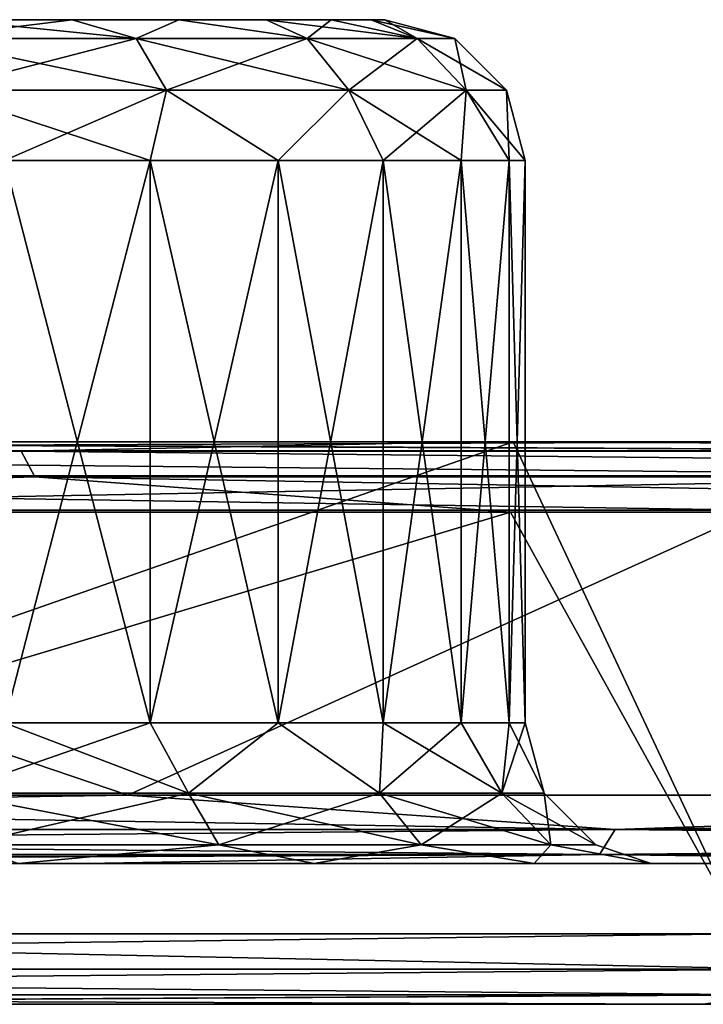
# Model space of a CAD drawing. Header units: millimetres. Extents: x -125 to 125, y -46 to 12.
# Tile 239 of 265: x 69.7 to 72.13, y 9 to 12.5. Entities that reach past the tile are written whole.
import ezdxf

# ---------------------------------------------------------------- set-up
doc = ezdxf.new("R2010")
doc.units = ezdxf.units.MM
doc.header["$LTSCALE"] = 26.699852
for name, color, linetype in [('1', 7, 'CONTINUOUS'), ('12', 7, 'CONTINUOUS'), ('13', 7, 'CONTINUOUS'), ('2', 7, 'CONTINUOUS'), ('3', 7, 'CONTINUOUS'), ('35', 7, 'CONTINUOUS'), ('36', 7, 'CONTINUOUS'), ('5', 7, 'CONTINUOUS'), ('58', 7, 'CONTINUOUS'), ('6', 7, 'CONTINUOUS'), ('70', 7, 'CONTINUOUS'), ('89', 7, 'CONTINUOUS'), ('90', 7, 'CONTINUOUS'), ('93', 7, 'CONTINUOUS'), ('94', 7, 'CONTINUOUS'), ('95', 7, 'CONTINUOUS'), ('97', 7, 'CONTINUOUS'), ('98', 7, 'CONTINUOUS')]:
    doc.layers.add(name, color=color, linetype=linetype)

msp = doc.modelspace()

# ---------------------------------------------------------------- linework, layer by layer
at = {"layer": '1', "linetype": 'CONTINUOUS'}
for points in [[(66.6562, 11, -105.629), (66.6563, 11, -96.9378), (71.4571, 11, -102.4423), (66.6562, 11, -105.629)], [(66.6563, 11, -96.9378), (67.2566, 11, -96.5223), (78.6128, 11, -97.0596), (66.6563, 11, -96.9378)], [(71.4571, 11, -102.4423), (66.6563, 11, -96.9378), (77.0169, 11, -98.3308), (71.4571, 11, -102.4423)], [(77.0169, 11, -98.3308), (66.6563, 11, -96.9378), (78.6128, 11, -97.0596), (77.0169, 11, -98.3308)], [(66.657, 11, 105.3328), (76.861, 11, 98.1353), (66.6563, 11, 96.9378), (66.657, 11, 105.3328)], [(66.6563, 11, 96.9378), (78.6125, 11, 96.7379), (67.2566, 11, 96.5223), (66.6563, 11, 96.9378)], [(76.861, 11, 98.1353), (78.6125, 11, 96.7379), (66.6563, 11, 96.9378), (76.861, 11, 98.1353)], [(71.3124, 11, 102.2384), (76.861, 11, 98.1353), (66.657, 11, 105.3328), (71.3124, 11, 102.2384)], [(78.6128, 11, -97.0596), (67.2566, 11, -96.5223), (72.491, 11, -92.6556), (78.6128, 11, -97.0596)], [(67.2566, 11, 96.5223), (78.6125, 11, 96.7379), (72.491, 11, 92.6556), (67.2566, 11, 96.5223)]]:
    msp.add_3dface(points, dxfattribs=at)
at = {"layer": '12', "linetype": 'CONTINUOUS'}
for points in [[(69.8889, 12.5, 36.5443), (69.4566, 12.5, 32.1559), (69.4566, 12.5, 36.7754), (69.8889, 12.5, 36.5443)], [(69.8889, 12.5, 32.3869), (69.4566, 12.5, 32.1559), (69.8889, 12.5, 36.5443), (69.8889, 12.5, 32.3869)], [(70.2677, 12.5, 36.2334), (69.8889, 12.5, 32.3869), (69.8889, 12.5, 36.5443), (70.2677, 12.5, 36.2334)], [(70.2677, 12.5, 32.6978), (69.8889, 12.5, 32.3869), (70.2677, 12.5, 36.2334), (70.2677, 12.5, 32.6978)], [(70.5787, 12.5, 35.8546), (70.2677, 12.5, 32.6978), (70.2677, 12.5, 36.2334), (70.5787, 12.5, 35.8546)], [(70.5787, 12.5, 33.0767), (70.2677, 12.5, 32.6978), (70.5787, 12.5, 35.8546), (70.5787, 12.5, 33.0767)], [(70.8097, 12.5, 35.4224), (70.5787, 12.5, 33.0767), (70.5787, 12.5, 35.8546), (70.8097, 12.5, 35.4224)], [(70.8097, 12.5, 33.5089), (70.5787, 12.5, 33.0767), (70.8097, 12.5, 35.4224), (70.8097, 12.5, 33.5089)], [(70.952, 12.5, 34.9534), (70.8097, 12.5, 33.5089), (70.8097, 12.5, 35.4224), (70.952, 12.5, 34.9534)], [(70.952, 12.5, 33.9779), (70.8097, 12.5, 33.5089), (70.952, 12.5, 34.9534), (70.952, 12.5, 33.9779)], [(71, 12.5, 34.4656), (70.952, 12.5, 33.9779), (70.952, 12.5, 34.9534), (71, 12.5, 34.4656)]]:
    msp.add_3dface(points, dxfattribs=at)
at = {"layer": '13', "linetype": 'CONTINUOUS'}
for points in [[(70.1667, 12, 36.9601), (69.6481, 12, 37.2373), (70.1667, 10, 36.9601), (70.1667, 12, 36.9601)], [(70.1667, 10, 36.9601), (69.6481, 12, 37.2373), (69.6481, 10, 37.2373), (70.1667, 10, 36.9601)], [(69.6481, 10, 31.694), (70.1667, 12, 31.9712), (70.1667, 10, 31.9712), (69.6481, 10, 31.694)], [(69.6481, 12, 31.694), (70.1667, 12, 31.9712), (69.6481, 10, 31.694), (69.6481, 12, 31.694)], [(70.6213, 12, 36.587), (70.1667, 12, 36.9601), (70.6213, 10, 36.587), (70.6213, 12, 36.587)], [(70.6213, 10, 36.587), (70.1667, 12, 36.9601), (70.1667, 10, 36.9601), (70.6213, 10, 36.587)], [(70.1667, 10, 31.9712), (70.6213, 12, 32.3443), (70.6213, 10, 32.3443), (70.1667, 10, 31.9712)], [(70.1667, 12, 31.9712), (70.6213, 12, 32.3443), (70.1667, 10, 31.9712), (70.1667, 12, 31.9712)], [(70.9944, 12, 36.1324), (70.6213, 12, 36.587), (70.9944, 10, 36.1324), (70.9944, 12, 36.1324)], [(70.6213, 10, 32.3443), (70.9944, 12, 32.7989), (70.9944, 10, 32.7989), (70.6213, 10, 32.3443)], [(70.6213, 12, 32.3443), (70.9944, 12, 32.7989), (70.6213, 10, 32.3443), (70.6213, 12, 32.3443)], [(70.9944, 10, 36.1324), (70.6213, 12, 36.587), (70.6213, 10, 36.587), (70.9944, 10, 36.1324)], [(70.9944, 12, 32.7989), (71.2716, 12, 33.3176), (70.9944, 10, 32.7989), (70.9944, 12, 32.7989)], [(70.9944, 10, 32.7989), (71.2716, 12, 33.3176), (71.2716, 10, 33.3176), (70.9944, 10, 32.7989)], [(71.2716, 12, 35.6137), (70.9944, 12, 36.1324), (71.2716, 10, 35.6137), (71.2716, 12, 35.6137)], [(71.2716, 10, 35.6137), (70.9944, 12, 36.1324), (70.9944, 10, 36.1324), (71.2716, 10, 35.6137)], [(71.2716, 12, 33.3176), (71.4424, 12, 33.8804), (71.2716, 10, 33.3176), (71.2716, 12, 33.3176)], [(71.2716, 10, 33.3176), (71.4424, 12, 33.8804), (71.4424, 10, 33.8804), (71.2716, 10, 33.3176)], [(71.4424, 12, 35.0509), (71.2716, 12, 35.6137), (71.4424, 10, 35.0509), (71.4424, 12, 35.0509)], [(71.4424, 10, 35.0509), (71.2716, 12, 35.6137), (71.2716, 10, 35.6137), (71.4424, 10, 35.0509)], [(71.5, 12, 34.4656), (71.4424, 12, 35.0509), (71.5, 10, 34.4656), (71.5, 12, 34.4656)], [(71.5, 10, 34.4656), (71.4424, 12, 35.0509), (71.4424, 10, 35.0509), (71.5, 10, 34.4656)], [(71.4424, 12, 33.8804), (71.5, 12, 34.4656), (71.4424, 10, 33.8804), (71.4424, 12, 33.8804)], [(71.4424, 10, 33.8804), (71.5, 12, 34.4656), (71.5, 10, 34.4656), (71.4424, 10, 33.8804)]]:
    msp.add_3dface(points, dxfattribs=at)
at = {"layer": '2', "linetype": 'CONTINUOUS'}
for points in [[(64.3571, 9.5, -97.8499), (62.2336, 9.5, -87.4938), (69.9376, 9.5, -93.9423), (64.3571, 9.5, -97.8499)], [(74.1911, 9.5, 33.9672), (74.1911, 9.5, 22.6448), (62.2336, 9.5, 29.1646), (74.1911, 9.5, 33.9672)], [(62.2336, 9.5, 40.8304), (74.1911, 9.5, 33.9672), (62.2336, 9.5, 29.1646), (62.2336, 9.5, 40.8304)], [(74.1911, 9.5, 22.6448), (74.1911, 9.5, 11.3224), (62.2336, 9.5, 17.4988), (74.1911, 9.5, 22.6448)], [(62.2336, 9.5, 29.1646), (74.1911, 9.5, 22.6448), (62.2336, 9.5, 17.4988), (62.2336, 9.5, 29.1646)], [(74.1911, 9.5, 11.3224), (74.1911, 9.5, 0), (62.2336, 9.5, 5.8329), (74.1911, 9.5, 11.3224)], [(62.2336, 9.5, 17.4988), (74.1911, 9.5, 11.3224), (62.2336, 9.5, 5.8329), (62.2336, 9.5, 17.4988)], [(74.1911, 9.5, 0), (74.1911, 9.5, -11.3224), (62.2336, 9.5, -5.8329), (74.1911, 9.5, 0)], [(62.2336, 9.5, 5.8329), (74.1911, 9.5, 0), (62.2336, 9.5, -5.8329), (62.2336, 9.5, 5.8329)], [(74.1911, 9.5, -11.3224), (74.1911, 9.5, -22.6448), (62.2336, 9.5, -17.4988), (74.1911, 9.5, -11.3224)], [(62.2336, 9.5, -5.8329), (74.1911, 9.5, -11.3224), (62.2336, 9.5, -17.4988), (62.2336, 9.5, -5.8329)], [(62.2336, 9.5, 52.4963), (74.1911, 9.5, 45.2895), (62.2336, 9.5, 40.8304), (62.2336, 9.5, 52.4963)], [(74.1951, 9.5, 90.6174), (74.1911, 9.5, 79.2567), (62.2336, 9.5, 87.4938), (74.1951, 9.5, 90.6174)], [(62.2352, 9.5, 99.213), (74.1951, 9.5, 90.6174), (62.2336, 9.5, 87.4938), (62.2352, 9.5, 99.213)], [(74.1911, 9.5, 79.2567), (74.1911, 9.5, 67.9343), (62.2336, 9.5, 75.828), (74.1911, 9.5, 79.2567)], [(62.2336, 9.5, 87.4938), (74.1911, 9.5, 79.2567), (62.2336, 9.5, 75.828), (62.2336, 9.5, 87.4938)], [(74.1911, 9.5, 67.9343), (74.1911, 9.5, 56.6119), (62.2336, 9.5, 64.1621), (74.1911, 9.5, 67.9343)], [(62.2336, 9.5, 75.828), (74.1911, 9.5, 67.9343), (62.2336, 9.5, 64.1621), (62.2336, 9.5, 75.828)], [(74.1911, 9.5, 56.6119), (74.1911, 9.5, 45.2895), (62.2336, 9.5, 52.4963), (74.1911, 9.5, 56.6119)], [(62.2336, 9.5, 64.1621), (74.1911, 9.5, 56.6119), (62.2336, 9.5, 52.4963), (62.2336, 9.5, 64.1621)], [(74.1911, 9.5, 45.2895), (74.1911, 9.5, 33.9672), (62.2336, 9.5, 40.8304), (74.1911, 9.5, 45.2895)], [(74.1911, 9.5, -22.6448), (74.1911, 9.5, -33.9672), (62.2336, 9.5, -29.1646), (74.1911, 9.5, -22.6448)], [(62.2336, 9.5, -75.828), (74.1911, 9.5, -79.2567), (62.2336, 9.5, -87.4938), (62.2336, 9.5, -75.828)], [(62.2336, 9.5, -87.4938), (74.1951, 9.5, -90.6174), (69.9376, 9.5, -93.9423), (62.2336, 9.5, -87.4938)], [(74.1911, 9.5, -79.2567), (74.1951, 9.5, -90.6174), (62.2336, 9.5, -87.4938), (74.1911, 9.5, -79.2567)], [(62.2336, 9.5, -17.4988), (74.1911, 9.5, -22.6448), (62.2336, 9.5, -29.1646), (62.2336, 9.5, -17.4988)], [(74.1911, 9.5, -33.9672), (74.1911, 9.5, -45.2895), (62.2336, 9.5, -40.8304), (74.1911, 9.5, -33.9672)], [(62.2336, 9.5, -29.1646), (74.1911, 9.5, -33.9672), (62.2336, 9.5, -40.8304), (62.2336, 9.5, -29.1646)], [(74.1911, 9.5, -45.2895), (74.1911, 9.5, -56.6119), (62.2336, 9.5, -52.4963), (74.1911, 9.5, -45.2895)], [(62.2336, 9.5, -40.8304), (74.1911, 9.5, -45.2895), (62.2336, 9.5, -52.4963), (62.2336, 9.5, -40.8304)], [(74.1911, 9.5, -56.6119), (74.1911, 9.5, -67.9343), (62.2336, 9.5, -64.1621), (74.1911, 9.5, -56.6119)], [(62.2336, 9.5, -52.4963), (74.1911, 9.5, -56.6119), (62.2336, 9.5, -64.1621), (62.2336, 9.5, -52.4963)], [(74.1911, 9.5, -67.9343), (74.1911, 9.5, -79.2567), (62.2336, 9.5, -75.828), (74.1911, 9.5, -67.9343)], [(62.2336, 9.5, -64.1621), (74.1911, 9.5, -67.9343), (62.2336, 9.5, -75.828), (62.2336, 9.5, -64.1621)], [(69.9376, 9.5, 93.9423), (74.1951, 9.5, 90.6174), (62.2352, 9.5, 99.213), (69.9376, 9.5, 93.9423)], [(64.3571, 9.5, 97.8499), (69.9376, 9.5, 93.9423), (62.2352, 9.5, 99.213), (64.3571, 9.5, 97.8499)]]:
    msp.add_3dface(points, dxfattribs=at)
at = {"layer": '3', "linetype": 'CONTINUOUS'}
for points in [[(66.6576, 9, 105.3324), (66.6562, 9, 93.6183), (72.1327, 9, 101.6613), (66.6576, 9, 105.3324)], [(72.1327, 9, 101.6613), (66.6562, 9, 93.6183), (77.7194, 9, 97.4569), (72.1327, 9, 101.6613)], [(78.6176, 9, -96.7338), (78.6137, 9, -85.325), (66.6562, 9, -93.6183), (78.6176, 9, -96.7338)], [(66.6576, 9, -105.3324), (78.6176, 9, -96.7338), (66.6562, 9, -93.6183), (66.6576, 9, -105.3324)], [(78.6137, 9, -85.325), (78.6137, 9, -73.9484), (66.6562, 9, -81.916), (78.6137, 9, -85.325)], [(66.6562, 9, -23.4046), (78.6137, 9, -17.065), (66.6562, 9, -11.7023), (66.6562, 9, -23.4046)], [(78.6137, 9, -5.6883), (78.6137, 9, 5.6883), (66.6562, 9), (78.6137, 9, -5.6883)], [(66.6562, 9, -11.7023), (78.6137, 9, -5.6883), (66.6562, 9), (66.6562, 9, -11.7023)], [(78.6137, 9, 5.6883), (78.6137, 9, 17.065), (66.6562, 9, 11.7023), (78.6137, 9, 5.6883)], [(66.6562, 9), (78.6137, 9, 5.6883), (66.6562, 9, 11.7023), (66.6562, 9)], [(78.6137, 9, 17.065), (78.6137, 9, 28.4417), (66.6562, 9, 23.4046), (78.6137, 9, 17.065)], [(66.6562, 9, 11.7023), (78.6137, 9, 17.065), (66.6562, 9, 23.4046), (66.6562, 9, 11.7023)], [(78.6137, 9, 28.4417), (78.6137, 9, 39.8184), (66.6562, 9, 35.1069), (78.6137, 9, 28.4417)], [(66.6562, 9, 23.4046), (78.6137, 9, 28.4417), (66.6562, 9, 35.1069), (66.6562, 9, 23.4046)], [(78.6137, 9, 39.8184), (78.6137, 9, 51.195), (66.6562, 9, 46.8092), (78.6137, 9, 39.8184)], [(66.6562, 9, 35.1069), (78.6137, 9, 39.8184), (66.6562, 9, 46.8092), (66.6562, 9, 35.1069)], [(78.6137, 9, -17.065), (78.6137, 9, -5.6883), (66.6562, 9, -11.7023), (78.6137, 9, -17.065)], [(66.6562, 9, -93.6183), (78.6137, 9, -85.325), (66.6562, 9, -81.916), (66.6562, 9, -93.6183)], [(78.6137, 9, -73.9484), (78.6137, 9, -62.5717), (66.6562, 9, -70.2137), (78.6137, 9, -73.9484)], [(66.6562, 9, -81.916), (78.6137, 9, -73.9484), (66.6562, 9, -70.2137), (66.6562, 9, -81.916)], [(78.6137, 9, -62.5717), (78.6137, 9, -51.195), (66.6562, 9, -58.5115), (78.6137, 9, -62.5717)], [(66.6562, 9, -70.2137), (78.6137, 9, -62.5717), (66.6562, 9, -58.5115), (66.6562, 9, -70.2137)], [(78.6137, 9, -51.195), (78.6137, 9, -39.8184), (66.6562, 9, -46.8092), (78.6137, 9, -51.195)], [(66.6562, 9, -58.5115), (78.6137, 9, -51.195), (66.6562, 9, -46.8092), (66.6562, 9, -58.5115)], [(78.6137, 9, -39.8184), (78.6137, 9, -28.4417), (66.6562, 9, -35.1069), (78.6137, 9, -39.8184)], [(66.6562, 9, -46.8092), (78.6137, 9, -39.8184), (66.6562, 9, -35.1069), (66.6562, 9, -46.8092)], [(78.6137, 9, -28.4417), (78.6137, 9, -17.065), (66.6562, 9, -23.4046), (78.6137, 9, -28.4417)], [(66.6562, 9, -35.1069), (78.6137, 9, -28.4417), (66.6562, 9, -23.4046), (66.6562, 9, -35.1069)], [(78.6137, 9, 51.195), (78.6137, 9, 62.5717), (66.6562, 9, 58.5115), (78.6137, 9, 51.195)], [(66.6562, 9, 46.8092), (78.6137, 9, 51.195), (66.6562, 9, 58.5115), (66.6562, 9, 46.8092)], [(78.6137, 9, 62.5717), (78.6137, 9, 73.9484), (66.6562, 9, 70.2137), (78.6137, 9, 62.5717)], [(66.6562, 9, 58.5115), (78.6137, 9, 62.5717), (66.6562, 9, 70.2137), (66.6562, 9, 58.5115)], [(78.6137, 9, 73.9484), (78.6137, 9, 85.325), (66.6562, 9, 81.916), (78.6137, 9, 73.9484)], [(66.6562, 9, 70.2137), (78.6137, 9, 73.9484), (66.6562, 9, 81.916), (66.6562, 9, 70.2137)], [(78.6137, 9, 85.325), (78.6176, 9, 96.7338), (66.6562, 9, 93.6183), (78.6137, 9, 85.325)], [(66.6562, 9, 81.916), (78.6137, 9, 85.325), (66.6562, 9, 93.6183), (66.6562, 9, 81.916)], [(66.6562, 9, 93.6183), (78.6176, 9, 96.7338), (77.7194, 9, 97.4569), (66.6562, 9, 93.6183)], [(77.7194, 9, -97.4569), (78.6176, 9, -96.7338), (66.6576, 9, -105.3324), (77.7194, 9, -97.4569)], [(72.1327, 9, -101.6613), (77.7194, 9, -97.4569), (66.6576, 9, -105.3324), (72.1327, 9, -101.6613)]]:
    msp.add_3dface(points, dxfattribs=at)
at = {"layer": '35', "linetype": 'CONTINUOUS'}
for points in [[(64.4943, 9.7435, -98.0588), (70.0868, 9.7435, -94.1429), (67.0992, 10.7565, -96.3273), (64.4943, 9.7435, -98.0588)], [(67.0992, 10.7565, -96.3273), (70.0868, 9.7435, -94.1429), (72.3219, 10.7565, -92.4706), (67.0992, 10.7565, -96.3273)], [(70.0868, 9.7435, -94.1429), (75.4421, 9.7435, -89.9084), (72.3219, 10.7565, -92.4706), (70.0868, 9.7435, -94.1429)]]:
    msp.add_3dface(points, dxfattribs=at)
at = {"layer": '36', "linetype": 'CONTINUOUS'}
for points in [[(64.4943, 9.7435, 98.0588), (67.0992, 10.7565, 96.3273), (70.0868, 9.7435, 94.1429), (64.4943, 9.7435, 98.0588)], [(67.0992, 10.7565, 96.3273), (72.3219, 10.7565, 92.4706), (70.0868, 9.7435, 94.1429), (67.0992, 10.7565, 96.3273)], [(70.0868, 9.7435, 94.1429), (72.3219, 10.7565, 92.4706), (75.4421, 9.7435, 89.9084), (70.0868, 9.7435, 94.1429)]]:
    msp.add_3dface(points, dxfattribs=at)
at = {"layer": '5', "linetype": 'CONTINUOUS'}
for points in [[(66.6562, 11, -105.629), (71.4571, 11, -102.4423), (66.4519, 9.25, -105.7577), (66.6562, 11, -105.629)], [(66.4519, 9.25, -105.7577), (71.4571, 11, -102.4423), (72.2773, 9.25, -101.8653), (66.4519, 9.25, -105.7577)], [(71.4571, 11, -102.4423), (77.0169, 11, -98.3308), (72.2773, 9.25, -101.8653), (71.4571, 11, -102.4423)]]:
    msp.add_3dface(points, dxfattribs=at)
at = {"layer": '58', "linetype": 'CONTINUOUS'}
for points in [[(69.3497, 12.4331, 31.8505), (69.8889, 12.5, 32.3869), (70.1163, 12.4331, 32.241), (69.3497, 12.4331, 31.8505)], [(69.4566, 12.5, 32.1559), (69.8889, 12.5, 32.3869), (69.3497, 12.4331, 31.8505), (69.4566, 12.5, 32.1559)], [(70.1163, 12.4331, 36.6903), (69.4566, 12.5, 36.7754), (69.3497, 12.4331, 37.0808), (70.1163, 12.4331, 36.6903)], [(69.8889, 12.5, 36.5443), (69.4566, 12.5, 36.7754), (70.1163, 12.4331, 36.6903), (69.8889, 12.5, 36.5443)], [(69.8889, 12.5, 32.3869), (70.2677, 12.5, 32.6978), (70.1163, 12.4331, 32.241), (69.8889, 12.5, 32.3869)], [(70.2677, 12.5, 36.2334), (69.8889, 12.5, 36.5443), (70.1163, 12.4331, 36.6903), (70.2677, 12.5, 36.2334)], [(70.1163, 12.4331, 32.241), (70.2677, 12.5, 32.6978), (70.7246, 12.4331, 32.8494), (70.1163, 12.4331, 32.241)], [(70.7246, 12.4331, 36.0819), (70.2677, 12.5, 36.2334), (70.1163, 12.4331, 36.6903), (70.7246, 12.4331, 36.0819)], [(70.2677, 12.5, 32.6978), (70.5787, 12.5, 33.0767), (70.7246, 12.4331, 32.8494), (70.2677, 12.5, 32.6978)], [(70.5787, 12.5, 35.8546), (70.2677, 12.5, 36.2334), (70.7246, 12.4331, 36.0819), (70.5787, 12.5, 35.8546)], [(70.5787, 12.5, 33.0767), (70.8097, 12.5, 33.5089), (70.7246, 12.4331, 32.8494), (70.5787, 12.5, 33.0767)], [(71.1152, 12.4331, 35.3154), (70.5787, 12.5, 35.8546), (70.7246, 12.4331, 36.0819), (71.1152, 12.4331, 35.3154)], [(70.8097, 12.5, 35.4224), (70.5787, 12.5, 35.8546), (71.1152, 12.4331, 35.3154), (70.8097, 12.5, 35.4224)], [(70.7246, 12.4331, 32.8494), (70.8097, 12.5, 33.5089), (71.1152, 12.4331, 33.6159), (70.7246, 12.4331, 32.8494)], [(70.8097, 12.5, 33.5089), (70.952, 12.5, 33.9779), (71.1152, 12.4331, 33.6159), (70.8097, 12.5, 33.5089)], [(70.952, 12.5, 34.9534), (70.8097, 12.5, 35.4224), (71.1152, 12.4331, 35.3154), (70.952, 12.5, 34.9534)], [(70.952, 12.5, 33.9779), (71, 12.5, 34.4656), (71.1152, 12.4331, 33.6159), (70.952, 12.5, 33.9779)], [(71, 12.5, 34.4656), (70.952, 12.5, 34.9534), (71.2498, 12.4331, 34.4656), (71, 12.5, 34.4656)], [(71.2498, 12.4331, 34.4656), (70.952, 12.5, 34.9534), (71.1152, 12.4331, 35.3154), (71.2498, 12.4331, 34.4656)], [(71.1152, 12.4331, 33.6159), (71, 12.5, 34.4656), (71.2498, 12.4331, 34.4656), (71.1152, 12.4331, 33.6159)], [(69.3497, 12.4331, 31.8505), (70.1163, 12.4331, 32.241), (69.4064, 12.25, 31.6762), (69.3497, 12.4331, 31.8505)], [(70.224, 12.25, 36.8385), (69.3497, 12.4331, 37.0808), (69.4064, 12.25, 37.2551), (70.224, 12.25, 36.8385)], [(70.1163, 12.4331, 36.6903), (69.3497, 12.4331, 37.0808), (70.224, 12.25, 36.8385), (70.1163, 12.4331, 36.6903)], [(69.4064, 12.25, 31.6762), (70.1163, 12.4331, 32.241), (70.224, 12.25, 32.0928), (69.4064, 12.25, 31.6762)], [(70.7246, 12.4331, 36.0819), (70.1163, 12.4331, 36.6903), (70.8729, 12.25, 36.1896), (70.7246, 12.4331, 36.0819)], [(70.1163, 12.4331, 32.241), (70.7246, 12.4331, 32.8494), (70.224, 12.25, 32.0928), (70.1163, 12.4331, 32.241)], [(70.8729, 12.25, 36.1896), (70.1163, 12.4331, 36.6903), (70.224, 12.25, 36.8385), (70.8729, 12.25, 36.1896)], [(70.224, 12.25, 32.0928), (70.7246, 12.4331, 32.8494), (70.8729, 12.25, 32.7417), (70.224, 12.25, 32.0928)], [(71.2895, 12.25, 35.372), (70.7246, 12.4331, 36.0819), (70.8729, 12.25, 36.1896), (71.2895, 12.25, 35.372)], [(71.1152, 12.4331, 35.3154), (70.7246, 12.4331, 36.0819), (71.2895, 12.25, 35.372), (71.1152, 12.4331, 35.3154)], [(70.7246, 12.4331, 32.8494), (71.1152, 12.4331, 33.6159), (70.8729, 12.25, 32.7417), (70.7246, 12.4331, 32.8494)], [(70.8729, 12.25, 32.7417), (71.1152, 12.4331, 33.6159), (71.2895, 12.25, 33.5593), (70.8729, 12.25, 32.7417)], [(71.433, 12.25, 34.4656), (71.1152, 12.4331, 35.3154), (71.2895, 12.25, 35.372), (71.433, 12.25, 34.4656)], [(71.2498, 12.4331, 34.4656), (71.1152, 12.4331, 35.3154), (71.433, 12.25, 34.4656), (71.2498, 12.4331, 34.4656)], [(71.1152, 12.4331, 33.6159), (71.2498, 12.4331, 34.4656), (71.2895, 12.25, 33.5593), (71.1152, 12.4331, 33.6159)], [(71.2895, 12.25, 33.5593), (71.2498, 12.4331, 34.4656), (71.433, 12.25, 34.4656), (71.2895, 12.25, 33.5593)], [(70.1667, 12, 36.9601), (70.224, 12.25, 36.8385), (69.4064, 12.25, 37.2551), (70.1667, 12, 36.9601)], [(69.6481, 12, 37.2373), (70.1667, 12, 36.9601), (69.4064, 12.25, 37.2551), (69.6481, 12, 37.2373)], [(69.6481, 12, 31.694), (69.4064, 12.25, 31.6762), (70.224, 12.25, 32.0928), (69.6481, 12, 31.694)], [(70.1667, 12, 31.9712), (69.6481, 12, 31.694), (70.224, 12.25, 32.0928), (70.1667, 12, 31.9712)], [(70.1667, 12, 36.9601), (70.6213, 12, 36.587), (70.224, 12.25, 36.8385), (70.1667, 12, 36.9601)], [(70.6213, 12, 32.3443), (70.1667, 12, 31.9712), (70.224, 12.25, 32.0928), (70.6213, 12, 32.3443)], [(70.6213, 12, 36.587), (70.8729, 12.25, 36.1896), (70.224, 12.25, 36.8385), (70.6213, 12, 36.587)], [(70.6213, 12, 32.3443), (70.224, 12.25, 32.0928), (70.8729, 12.25, 32.7417), (70.6213, 12, 32.3443)], [(70.6213, 12, 36.587), (70.9944, 12, 36.1324), (70.8729, 12.25, 36.1896), (70.6213, 12, 36.587)], [(70.9944, 12, 32.7989), (70.6213, 12, 32.3443), (70.8729, 12.25, 32.7417), (70.9944, 12, 32.7989)], [(70.9944, 12, 36.1324), (71.2716, 12, 35.6137), (70.8729, 12.25, 36.1896), (70.9944, 12, 36.1324)], [(71.2716, 12, 35.6137), (71.2895, 12.25, 35.372), (70.8729, 12.25, 36.1896), (71.2716, 12, 35.6137)], [(70.9944, 12, 32.7989), (70.8729, 12.25, 32.7417), (71.2895, 12.25, 33.5593), (70.9944, 12, 32.7989)], [(71.2716, 12, 33.3176), (70.9944, 12, 32.7989), (71.2895, 12.25, 33.5593), (71.2716, 12, 33.3176)], [(71.2716, 12, 35.6137), (71.4424, 12, 35.0509), (71.2895, 12.25, 35.372), (71.2716, 12, 35.6137)], [(71.4424, 12, 33.8804), (71.2716, 12, 33.3176), (71.2895, 12.25, 33.5593), (71.4424, 12, 33.8804)], [(71.4424, 12, 35.0509), (71.5, 12, 34.4656), (71.2895, 12.25, 35.372), (71.4424, 12, 35.0509)], [(71.4424, 12, 33.8804), (71.2895, 12.25, 33.5593), (71.433, 12.25, 34.4656), (71.4424, 12, 33.8804)], [(71.5, 12, 34.4656), (71.433, 12.25, 34.4656), (71.2895, 12.25, 35.372), (71.5, 12, 34.4656)], [(71.5, 12, 34.4656), (71.4424, 12, 33.8804), (71.433, 12.25, 34.4656), (71.5, 12, 34.4656)]]:
    msp.add_3dface(points, dxfattribs=at)
at = {"layer": '6', "linetype": 'CONTINUOUS'}
for points in [[(65.6692, 10.75, 106.2455), (66.4519, 9.25, 105.7577), (71.4475, 10.75, 102.449), (65.6692, 10.75, 106.2455)], [(66.4519, 9.25, 105.7577), (72.2773, 9.25, 101.8653), (71.4475, 10.75, 102.449), (66.4519, 9.25, 105.7577)], [(71.4475, 10.75, 102.449), (72.2773, 9.25, 101.8653), (77.0068, 10.75, 98.3386), (71.4475, 10.75, 102.449)]]:
    msp.add_3dface(points, dxfattribs=at)
at = {"layer": '70', "linetype": 'CONTINUOUS'}
for points in [[(69.6481, 10, 37.2373), (69.4478, 9.75, 37.3825), (70.3027, 9.75, 36.9469), (69.6481, 10, 37.2373)], [(69.6481, 10, 31.694), (70.1667, 10, 31.9712), (69.4478, 9.75, 31.5488), (69.6481, 10, 31.694)], [(70.1667, 10, 31.9712), (70.3027, 9.75, 31.9844), (69.4478, 9.75, 31.5488), (70.1667, 10, 31.9712)], [(70.1667, 10, 36.9601), (69.6481, 10, 37.2373), (70.3027, 9.75, 36.9469), (70.1667, 10, 36.9601)], [(70.1667, 10, 31.9712), (70.6213, 10, 32.3443), (70.3027, 9.75, 31.9844), (70.1667, 10, 31.9712)], [(70.6213, 10, 36.587), (70.1667, 10, 36.9601), (70.3027, 9.75, 36.9469), (70.6213, 10, 36.587)], [(70.6213, 10, 36.587), (70.3027, 9.75, 36.9469), (70.9812, 9.75, 36.2684), (70.6213, 10, 36.587)], [(70.6213, 10, 32.3443), (70.9812, 9.75, 32.6629), (70.3027, 9.75, 31.9844), (70.6213, 10, 32.3443)], [(70.9944, 10, 36.1324), (70.6213, 10, 36.587), (70.9812, 9.75, 36.2684), (70.9944, 10, 36.1324)], [(70.6213, 10, 32.3443), (70.9944, 10, 32.7989), (70.9812, 9.75, 32.6629), (70.6213, 10, 32.3443)], [(70.9944, 10, 36.1324), (70.9812, 9.75, 36.2684), (71.4169, 9.75, 35.4134), (70.9944, 10, 36.1324)], [(71.2716, 10, 33.3176), (71.4169, 9.75, 33.5179), (70.9812, 9.75, 32.6629), (71.2716, 10, 33.3176)], [(70.9944, 10, 32.7989), (71.2716, 10, 33.3176), (70.9812, 9.75, 32.6629), (70.9944, 10, 32.7989)], [(71.2716, 10, 35.6137), (70.9944, 10, 36.1324), (71.4169, 9.75, 35.4134), (71.2716, 10, 35.6137)], [(71.4424, 10, 35.0509), (71.2716, 10, 35.6137), (71.4169, 9.75, 35.4134), (71.4424, 10, 35.0509)], [(71.2716, 10, 33.3176), (71.4424, 10, 33.8804), (71.4169, 9.75, 33.5179), (71.2716, 10, 33.3176)], [(71.5, 10, 34.4656), (71.567, 9.75, 34.4656), (71.4169, 9.75, 33.5179), (71.5, 10, 34.4656)], [(71.4424, 10, 35.0509), (71.4169, 9.75, 35.4134), (71.567, 9.75, 34.4656), (71.4424, 10, 35.0509)], [(71.4424, 10, 33.8804), (71.5, 10, 34.4656), (71.4169, 9.75, 33.5179), (71.4424, 10, 33.8804)], [(71.5, 10, 34.4656), (71.4424, 10, 35.0509), (71.567, 9.75, 34.4656), (71.5, 10, 34.4656)], [(70.3027, 9.75, 31.9844), (69.5044, 9.5669, 31.3745), (69.4478, 9.75, 31.5488), (70.3027, 9.75, 31.9844)], [(69.5044, 9.5669, 37.5568), (70.4104, 9.5669, 37.0951), (69.4478, 9.75, 37.3825), (69.5044, 9.5669, 37.5568)], [(69.4478, 9.75, 37.3825), (70.4104, 9.5669, 37.0951), (70.3027, 9.75, 36.9469), (69.4478, 9.75, 37.3825)], [(70.4104, 9.5669, 31.8362), (69.5044, 9.5669, 31.3745), (70.3027, 9.75, 31.9844), (70.4104, 9.5669, 31.8362)], [(70.9812, 9.75, 32.6629), (70.4104, 9.5669, 31.8362), (70.3027, 9.75, 31.9844), (70.9812, 9.75, 32.6629)], [(70.3027, 9.75, 36.9469), (71.1295, 9.5669, 36.3761), (70.9812, 9.75, 36.2684), (70.3027, 9.75, 36.9469)], [(70.4104, 9.5669, 37.0951), (71.1295, 9.5669, 36.3761), (70.3027, 9.75, 36.9469), (70.4104, 9.5669, 37.0951)], [(71.1295, 9.5669, 32.5552), (70.4104, 9.5669, 31.8362), (70.9812, 9.75, 32.6629), (71.1295, 9.5669, 32.5552)], [(70.9812, 9.75, 36.2684), (71.5911, 9.5669, 35.47), (71.4169, 9.75, 35.4134), (70.9812, 9.75, 36.2684)], [(71.4169, 9.75, 33.5179), (71.1295, 9.5669, 32.5552), (70.9812, 9.75, 32.6629), (71.4169, 9.75, 33.5179)], [(71.1295, 9.5669, 36.3761), (71.5911, 9.5669, 35.47), (70.9812, 9.75, 36.2684), (71.1295, 9.5669, 36.3761)], [(71.5911, 9.5669, 33.4613), (71.1295, 9.5669, 32.5552), (71.4169, 9.75, 33.5179), (71.5911, 9.5669, 33.4613)], [(71.5911, 9.5669, 35.47), (71.7502, 9.5669, 34.4656), (71.4169, 9.75, 35.4134), (71.5911, 9.5669, 35.47)], [(71.4169, 9.75, 35.4134), (71.7502, 9.5669, 34.4656), (71.567, 9.75, 34.4656), (71.4169, 9.75, 35.4134)], [(71.567, 9.75, 34.4656), (71.5911, 9.5669, 33.4613), (71.4169, 9.75, 33.5179), (71.567, 9.75, 34.4656)], [(71.7502, 9.5669, 34.4656), (71.5911, 9.5669, 33.4613), (71.567, 9.75, 34.4656), (71.7502, 9.5669, 34.4656)], [(70.4104, 9.5669, 37.0951), (69.5044, 9.5669, 37.5568), (69.697, 9.5, 37.7546), (70.4104, 9.5669, 37.0951)], [(69.5044, 9.5669, 31.3745), (70.4104, 9.5669, 31.8362), (69.697, 9.5, 31.1767), (69.5044, 9.5669, 31.3745)], [(70.7497, 9.5, 37.1468), (70.4104, 9.5669, 37.0951), (69.697, 9.5, 37.7546), (70.7497, 9.5, 37.1468)], [(69.697, 9.5, 31.1767), (70.4104, 9.5669, 31.8362), (70.7497, 9.5, 31.7844), (69.697, 9.5, 31.1767)], [(71.1295, 9.5669, 36.3761), (70.4104, 9.5669, 37.0951), (70.7497, 9.5, 37.1468), (71.1295, 9.5669, 36.3761)], [(70.4104, 9.5669, 31.8362), (71.1295, 9.5669, 32.5552), (70.7497, 9.5, 31.7844), (70.4104, 9.5669, 31.8362)], [(71.5311, 9.5, 36.2157), (71.1295, 9.5669, 36.3761), (70.7497, 9.5, 37.1468), (71.5311, 9.5, 36.2157)], [(70.7497, 9.5, 31.7844), (71.1295, 9.5669, 32.5552), (71.5311, 9.5, 32.7156), (70.7497, 9.5, 31.7844)], [(71.1295, 9.5669, 32.5552), (71.5911, 9.5669, 33.4613), (71.5311, 9.5, 32.7156), (71.1295, 9.5669, 32.5552)], [(71.5911, 9.5669, 35.47), (71.1295, 9.5669, 36.3761), (71.5311, 9.5, 36.2157), (71.5911, 9.5669, 35.47)], [(71.9468, 9.5, 35.0734), (71.5911, 9.5669, 35.47), (71.5311, 9.5, 36.2157), (71.9468, 9.5, 35.0734)], [(71.5311, 9.5, 32.7156), (71.5911, 9.5669, 33.4613), (71.9468, 9.5, 33.8579), (71.5311, 9.5, 32.7156)], [(71.7502, 9.5669, 34.4656), (71.5911, 9.5669, 35.47), (71.9468, 9.5, 35.0734), (71.7502, 9.5669, 34.4656)], [(71.5911, 9.5669, 33.4613), (71.7502, 9.5669, 34.4656), (71.9468, 9.5, 33.8579), (71.5911, 9.5669, 33.4613)], [(71.9468, 9.5, 33.8579), (71.7502, 9.5669, 34.4656), (71.9468, 9.5, 35.0734), (71.9468, 9.5, 33.8579)]]:
    msp.add_3dface(points, dxfattribs=at)
at = {"layer": '89', "linetype": 'CONTINUOUS'}
for points in [[(72.4309, 9.1251, 101.715), (66.4519, 9.25, 105.7577), (62.4343, 9.1251, 108.1395), (72.4309, 9.1251, 101.715)], [(72.2773, 9.25, 101.8653), (66.4519, 9.25, 105.7577), (72.4309, 9.1251, 101.715), (72.2773, 9.25, 101.8653)], [(72.3778, 9.0335, 101.6404), (62.4343, 9.1251, 108.1395), (62.3886, 9.0335, 108.0602), (72.3778, 9.0335, 101.6404)], [(72.4309, 9.1251, 101.715), (62.4343, 9.1251, 108.1395), (72.3778, 9.0335, 101.6404), (72.4309, 9.1251, 101.715)], [(72.1327, 9, 101.6613), (72.3778, 9.0335, 101.6404), (62.3886, 9.0335, 108.0602), (72.1327, 9, 101.6613)], [(66.6576, 9, 105.3324), (72.1327, 9, 101.6613), (62.3886, 9.0335, 108.0602), (66.6576, 9, 105.3324)], [(72.1327, 9, 101.6613), (77.7194, 9, 97.4569), (72.3778, 9.0335, 101.6404), (72.1327, 9, 101.6613)]]:
    msp.add_3dface(points, dxfattribs=at)
at = {"layer": '90', "linetype": 'CONTINUOUS'}
for points in [[(62.4343, 9.1251, -108.1395), (72.2773, 9.25, -101.8653), (72.4309, 9.1251, -101.715), (62.4343, 9.1251, -108.1395)], [(66.4519, 9.25, -105.7577), (72.2773, 9.25, -101.8653), (62.4343, 9.1251, -108.1395), (66.4519, 9.25, -105.7577)], [(62.3886, 9.0335, -108.0602), (72.4309, 9.1251, -101.715), (72.3778, 9.0335, -101.6404), (62.3886, 9.0335, -108.0602)], [(62.4343, 9.1251, -108.1395), (72.4309, 9.1251, -101.715), (62.3886, 9.0335, -108.0602), (62.4343, 9.1251, -108.1395)], [(66.319, 9, -105.5459), (62.3886, 9.0335, -108.0602), (72.3778, 9.0335, -101.6404), (66.319, 9, -105.5459)], [(66.6576, 9, -105.3324), (66.319, 9, -105.5459), (72.3778, 9.0335, -101.6404), (66.6576, 9, -105.3324)], [(72.1327, 9, -101.6613), (66.6576, 9, -105.3324), (72.3778, 9.0335, -101.6404), (72.1327, 9, -101.6613)]]:
    msp.add_3dface(points, dxfattribs=at)
at = {"layer": '93', "linetype": 'CONTINUOUS'}
for points in [[(64.4943, 9.7435, -98.0588), (62.0642, 9.6214, -99.5727), (71.8193, 9.6214, -92.7829), (64.4943, 9.7435, -98.0588)], [(70.0868, 9.7435, -94.1429), (64.4943, 9.7435, -98.0588), (71.8193, 9.6214, -92.7829), (70.0868, 9.7435, -94.1429)], [(75.4421, 9.7435, -89.9084), (70.0868, 9.7435, -94.1429), (71.8193, 9.6214, -92.7829), (75.4421, 9.7435, -89.9084)], [(75.4421, 9.7435, -89.9084), (71.8193, 9.6214, -92.7829), (80.8375, 9.6214, -85.0411), (75.4421, 9.7435, -89.9084)], [(62.0159, 9.5324, -99.4953), (71.7635, 9.5324, -92.7108), (62.0642, 9.6214, -99.5727), (62.0159, 9.5324, -99.4953)], [(62.0642, 9.6214, -99.5727), (71.7635, 9.5324, -92.7108), (71.8193, 9.6214, -92.7829), (62.0642, 9.6214, -99.5727)], [(71.7635, 9.5324, -92.7108), (80.7747, 9.5324, -84.9749), (71.8193, 9.6214, -92.7829), (71.7635, 9.5324, -92.7108)], [(71.8193, 9.6214, -92.7829), (80.7747, 9.5324, -84.9749), (80.8375, 9.6214, -85.0411), (71.8193, 9.6214, -92.7829)], [(62.0159, 9.5324, -99.4953), (69.9376, 9.5, -93.9423), (71.7635, 9.5324, -92.7108), (62.0159, 9.5324, -99.4953)], [(64.3571, 9.5, -97.8499), (69.9376, 9.5, -93.9423), (62.0159, 9.5324, -99.4953), (64.3571, 9.5, -97.8499)], [(69.9376, 9.5, -93.9423), (74.1951, 9.5, -90.6174), (71.7635, 9.5324, -92.7108), (69.9376, 9.5, -93.9423)], [(74.1951, 9.5, -90.6174), (75.2816, 9.5, -89.7169), (71.7635, 9.5324, -92.7108), (74.1951, 9.5, -90.6174)], [(75.2816, 9.5, -89.7169), (80.3708, 9.5, -85.1879), (71.7635, 9.5324, -92.7108), (75.2816, 9.5, -89.7169)], [(71.7635, 9.5324, -92.7108), (80.3708, 9.5, -85.1879), (80.7747, 9.5324, -84.9749), (71.7635, 9.5324, -92.7108)]]:
    msp.add_3dface(points, dxfattribs=at)
at = {"layer": '94', "linetype": 'CONTINUOUS'}
for points in [[(64.4943, 9.7435, 98.0588), (70.0868, 9.7435, 94.1429), (62.0642, 9.6214, 99.5727), (64.4943, 9.7435, 98.0588)], [(70.0868, 9.7435, 94.1429), (71.8193, 9.6214, 92.7829), (62.0642, 9.6214, 99.5727), (70.0868, 9.7435, 94.1429)], [(70.0868, 9.7435, 94.1429), (75.4421, 9.7435, 89.9084), (71.8193, 9.6214, 92.7829), (70.0868, 9.7435, 94.1429)], [(75.4421, 9.7435, 89.9084), (80.5422, 9.7435, 85.3697), (71.8193, 9.6214, 92.7829), (75.4421, 9.7435, 89.9084)], [(80.5422, 9.7435, 85.3697), (80.8375, 9.6214, 85.0411), (71.8193, 9.6214, 92.7829), (80.5422, 9.7435, 85.3697)], [(71.7635, 9.5324, 92.7108), (62.0159, 9.5324, 99.4953), (71.8193, 9.6214, 92.7829), (71.7635, 9.5324, 92.7108)], [(71.8193, 9.6214, 92.7829), (62.0159, 9.5324, 99.4953), (62.0642, 9.6214, 99.5727), (71.8193, 9.6214, 92.7829)], [(80.8375, 9.6214, 85.0411), (71.7635, 9.5324, 92.7108), (71.8193, 9.6214, 92.7829), (80.8375, 9.6214, 85.0411)], [(80.7747, 9.5324, 84.9749), (71.7635, 9.5324, 92.7108), (80.8375, 9.6214, 85.0411), (80.7747, 9.5324, 84.9749)], [(71.7635, 9.5324, 92.7108), (62.2352, 9.5, 99.213), (62.0159, 9.5324, 99.4953), (71.7635, 9.5324, 92.7108)], [(64.3571, 9.5, 97.8499), (62.2352, 9.5, 99.213), (71.7635, 9.5324, 92.7108), (64.3571, 9.5, 97.8499)], [(69.9376, 9.5, 93.9423), (64.3571, 9.5, 97.8499), (71.7635, 9.5324, 92.7108), (69.9376, 9.5, 93.9423)], [(74.1951, 9.5, 90.6174), (69.9376, 9.5, 93.9423), (71.7635, 9.5324, 92.7108), (74.1951, 9.5, 90.6174)], [(80.7747, 9.5324, 84.9749), (74.1951, 9.5, 90.6174), (71.7635, 9.5324, 92.7108), (80.7747, 9.5324, 84.9749)]]:
    msp.add_3dface(points, dxfattribs=at)
at = {"layer": '95', "linetype": 'CONTINUOUS'}
for points in [[(66.6563, 11, -96.9378), (64.4905, 10.9676, -98.2447), (73.685, 10.9676, -91.5509), (66.6563, 11, -96.9378)], [(67.2566, 11, -96.5223), (66.6563, 11, -96.9378), (73.685, 10.9676, -91.5509), (67.2566, 11, -96.5223)], [(72.491, 11, -92.6556), (67.2566, 11, -96.5223), (73.685, 10.9676, -91.5509), (72.491, 11, -92.6556)], [(64.4353, 10.8786, -98.1718), (73.6222, 10.8786, -91.4843), (64.4905, 10.9676, -98.2447), (64.4353, 10.8786, -98.1718)], [(64.4905, 10.9676, -98.2447), (73.6222, 10.8786, -91.4843), (73.685, 10.9676, -91.5509), (64.4905, 10.9676, -98.2447)], [(64.4353, 10.8786, -98.1718), (72.3219, 10.7565, -92.4706), (73.6222, 10.8786, -91.4843), (64.4353, 10.8786, -98.1718)], [(67.0992, 10.7565, -96.3273), (72.3219, 10.7565, -92.4706), (64.4353, 10.8786, -98.1718), (67.0992, 10.7565, -96.3273)]]:
    msp.add_3dface(points, dxfattribs=at)
at = {"layer": '97', "linetype": 'CONTINUOUS'}
for points in [[(72.491, 11, 92.6556), (73.685, 10.9676, 91.5509), (64.4905, 10.9676, 98.2448), (72.491, 11, 92.6556)], [(67.2566, 11, 96.5223), (72.491, 11, 92.6556), (64.4905, 10.9676, 98.2448), (67.2566, 11, 96.5223)], [(73.6222, 10.8786, 91.4843), (64.4353, 10.8786, 98.1718), (64.4905, 10.9676, 98.2448), (73.6222, 10.8786, 91.4843)], [(73.685, 10.9676, 91.5509), (73.6222, 10.8786, 91.4843), (64.4905, 10.9676, 98.2448), (73.685, 10.9676, 91.5509)], [(73.6222, 10.8786, 91.4843), (67.0992, 10.7565, 96.3273), (64.4353, 10.8786, 98.1718), (73.6222, 10.8786, 91.4843)], [(72.3219, 10.7565, 92.4706), (67.0992, 10.7565, 96.3273), (73.6222, 10.8786, 91.4843), (72.3219, 10.7565, 92.4706)]]:
    msp.add_3dface(points, dxfattribs=at)
at = {"layer": '98', "linetype": 'CONTINUOUS'}
for points in [[(65.5452, 11, 106.0282), (59.9935, 10.9666, 109.4079), (69.7079, 10.9666, 103.4897), (65.5452, 11, 106.0282)], [(66.657, 11, 105.3328), (65.5452, 11, 106.0282), (69.7079, 10.9666, 103.4897), (66.657, 11, 105.3328)], [(71.3124, 11, 102.2384), (66.657, 11, 105.3328), (69.7079, 10.9666, 103.4897), (71.3124, 11, 102.2384)], [(71.3124, 11, 102.2384), (69.7079, 10.9666, 103.4897), (78.8429, 10.9666, 96.7114), (71.3124, 11, 102.2384)], [(76.861, 11, 98.1353), (71.3124, 11, 102.2384), (78.8429, 10.9666, 96.7114), (76.861, 11, 98.1353)], [(59.9935, 10.9666, 109.4079), (69.7563, 10.875, 103.5676), (69.7079, 10.9666, 103.4897), (59.9935, 10.9666, 109.4079)], [(60.0351, 10.875, 109.4896), (69.7563, 10.875, 103.5676), (59.9935, 10.9666, 109.4079), (60.0351, 10.875, 109.4896)], [(69.7079, 10.9666, 103.4897), (78.8978, 10.875, 96.7849), (78.8429, 10.9666, 96.7114), (69.7079, 10.9666, 103.4897)], [(69.7563, 10.875, 103.5676), (78.8978, 10.875, 96.7849), (69.7079, 10.9666, 103.4897), (69.7563, 10.875, 103.5676)], [(60.0351, 10.875, 109.4896), (65.6692, 10.75, 106.2455), (69.7563, 10.875, 103.5676), (60.0351, 10.875, 109.4896)], [(65.6692, 10.75, 106.2455), (71.4475, 10.75, 102.449), (69.7563, 10.875, 103.5676), (65.6692, 10.75, 106.2455)], [(71.4475, 10.75, 102.449), (77.0068, 10.75, 98.3386), (69.7563, 10.875, 103.5676), (71.4475, 10.75, 102.449)], [(69.7563, 10.875, 103.5676), (77.0068, 10.75, 98.3386), (78.8978, 10.875, 96.7849), (69.7563, 10.875, 103.5676)]]:
    msp.add_3dface(points, dxfattribs=at)

doc.saveas('drawing.dxf')
